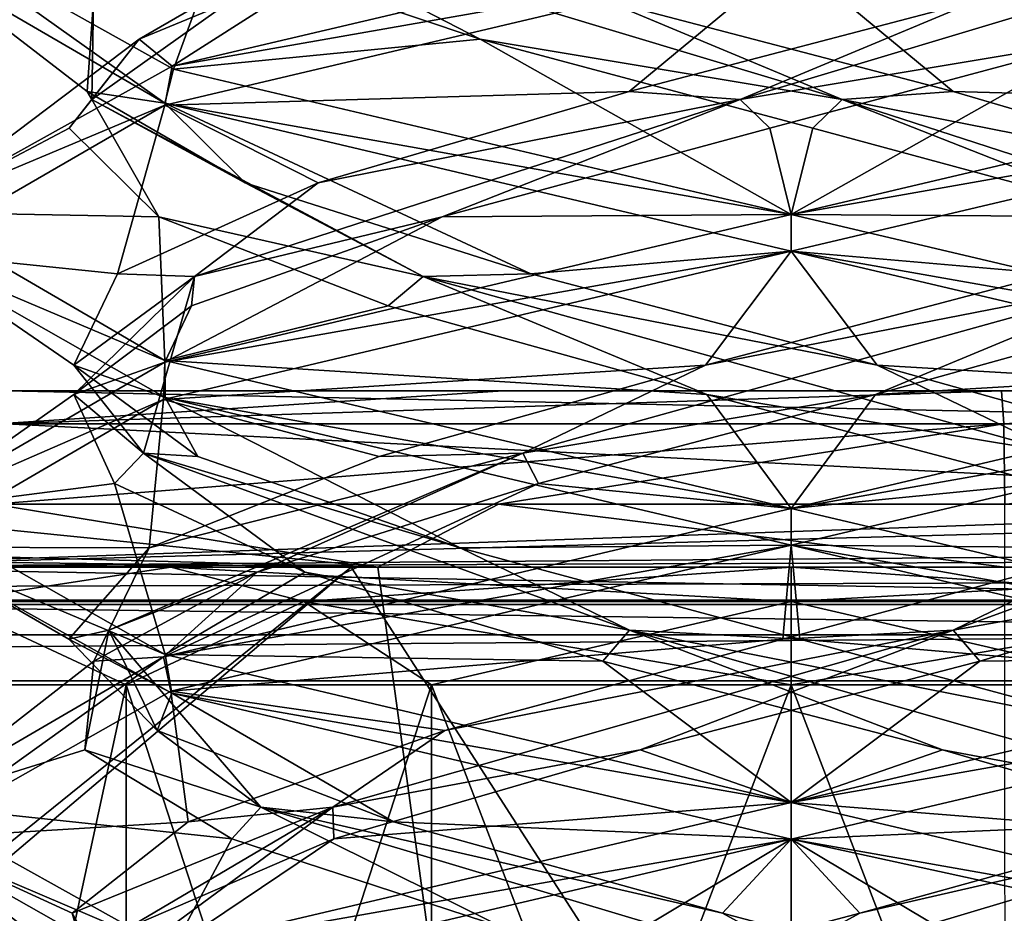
# Model space of a CAD drawing. Header units: millimetres. Extents: x -18.9 to 18.9, y -8.8 to 39.
# Tile 312 of 332: x -1.3 to 0.4, y 33.8 to 35.3. Entities that reach past the tile are written whole.
import ezdxf

# ---------------------------------------------------------------- set-up
doc = ezdxf.new("R2010")
doc.units = ezdxf.units.MM
doc.header["$LTSCALE"] = 41.718519
for name, color, linetype in [('11', 7, 'CONTINUOUS'), ('12', 7, 'CONTINUOUS'), ('15', 7, 'CONTINUOUS'), ('188', 7, 'CONTINUOUS'), ('2014', 7, 'CONTINUOUS'), ('2080', 7, 'CONTINUOUS'), ('2081', 7, 'CONTINUOUS'), ('2082', 7, 'CONTINUOUS'), ('2083', 7, 'CONTINUOUS'), ('2084', 7, 'CONTINUOUS'), ('2085', 7, 'CONTINUOUS'), ('2086', 7, 'CONTINUOUS'), ('2087', 7, 'CONTINUOUS'), ('2088', 7, 'CONTINUOUS'), ('2089', 7, 'CONTINUOUS'), ('2090', 7, 'CONTINUOUS'), ('2091', 7, 'CONTINUOUS'), ('2169', 7, 'CONTINUOUS'), ('305', 7, 'CONTINUOUS'), ('323', 7, 'CONTINUOUS'), ('38', 7, 'CONTINUOUS'), ('39', 7, 'CONTINUOUS'), ('853', 7, 'CONTINUOUS'), ('866', 7, 'CONTINUOUS'), ('868', 7, 'CONTINUOUS'), ('9', 7, 'CONTINUOUS'), ('902', 7, 'CONTINUOUS'), ('903', 7, 'CONTINUOUS'), ('920', 7, 'CONTINUOUS'), ('938', 7, 'CONTINUOUS')]:
    doc.layers.add(name, color=color, linetype=linetype)

msp = doc.modelspace()

# ---------------------------------------------------------------- linework, layer by layer
at = {"layer": '11', "color": 7, "linetype": 'Continuous'}
for points in [[(0, 32.6, -14.9), (0.6122, 32.6, -14.778), (0, 34.2, -14.9), (0, 32.6, -14.9)], [(0, 34.2, -14.9), (0.6122, 32.6, -14.778), (0.6123, 34.2, -14.7782), (0, 34.2, -14.9)], [(0.6122, 32.6, -11.822), (0, 32.6, -11.7), (0.6123, 34.2, -11.8218), (0.6122, 32.6, -11.822)], [(0.6123, 34.2, -11.8218), (0, 32.6, -11.7), (0, 34.2, -11.7), (0.6123, 34.2, -11.8218)]]:
    msp.add_3dface(points, dxfattribs=at)
at = {"layer": '12', "color": 7, "linetype": 'Continuous'}
for points in [[(-1.1314, 34.2, -12.1686), (-1.478, 32.6, -12.6878), (-1.4782, 34.2, -12.6877), (-1.1314, 34.2, -12.1686)], [(-1.478, 32.6, -13.9122), (-1.1314, 32.6, -14.4314), (-1.4782, 34.2, -13.9123), (-1.478, 32.6, -13.9122)], [(-1.4782, 34.2, -13.9123), (-1.1314, 32.6, -14.4314), (-1.1314, 34.2, -14.4314), (-1.4782, 34.2, -13.9123)], [(-1.1314, 32.6, -12.1686), (-1.478, 32.6, -12.6878), (-1.1314, 34.2, -12.1686), (-1.1314, 32.6, -12.1686)], [(-0.6122, 32.6, -11.822), (-1.1314, 32.6, -12.1686), (-0.6123, 34.2, -11.8218), (-0.6122, 32.6, -11.822)], [(-0.6123, 34.2, -11.8218), (-1.1314, 32.6, -12.1686), (-1.1314, 34.2, -12.1686), (-0.6123, 34.2, -11.8218)], [(-1.1314, 32.6, -14.4314), (-0.6122, 32.6, -14.778), (-1.1314, 34.2, -14.4314), (-1.1314, 32.6, -14.4314)], [(-1.1314, 34.2, -14.4314), (-0.6122, 32.6, -14.778), (-0.6123, 34.2, -14.7782), (-1.1314, 34.2, -14.4314)], [(-0.6122, 32.6, -14.778), (0, 32.6, -14.9), (-0.6123, 34.2, -14.7782), (-0.6122, 32.6, -14.778)], [(0, 32.6, -14.9), (0, 34.2, -14.9), (-0.6123, 34.2, -14.7782), (0, 32.6, -14.9)], [(0, 34.2, -11.7), (-0.6122, 32.6, -11.822), (-0.6123, 34.2, -11.8218), (0, 34.2, -11.7)], [(0, 32.6, -11.7), (-0.6122, 32.6, -11.822), (0, 34.2, -11.7), (0, 32.6, -11.7)]]:
    msp.add_3dface(points, dxfattribs=at)
at = {"layer": '15', "color": 7, "linetype": 'Continuous'}
for points in [[(-0.7486, 34.4, -17.3839), (-3.0524, 32.5415, -17.1302), (-5.0766, 34.4, -16.643), (-0.7486, 34.4, -17.3839)], [(-2.8716, 32.6, -17.1614), (-3.0524, 32.5415, -17.1302), (-0.7486, 34.4, -17.3839), (-2.8716, 32.6, -17.1614)], [(0.4113, 32.6, -17.3951), (-2.8716, 32.6, -17.1614), (-0.7486, 34.4, -17.3839), (0.4113, 32.6, -17.3951)], [(3.6275, 34.4, -17.0177), (0.4113, 32.6, -17.3951), (-0.7486, 34.4, -17.3839), (3.6275, 34.4, -17.0177)]]:
    msp.add_3dface(points, dxfattribs=at)
at = {"layer": '188', "color": 7, "linetype": 'Continuous'}
for points in [[(0.3674, 26.5965, 12.831), (-1.7624, 34.4, 12.5771), (-1.8536, 26.5965, 12.7017), (0.3674, 26.5965, 12.831)], [(-1.7624, 34.4, 12.5771), (0.3674, 26.5965, 12.831), (-0.7037, 34.4, 12.6805), (-1.7624, 34.4, 12.5771)], [(0.3674, 26.5965, 12.831), (0.3635, 34.4, 12.6948), (-0.7037, 34.4, 12.6805), (0.3674, 26.5965, 12.831)]]:
    msp.add_3dface(points, dxfattribs=at)
at = {"layer": '2014', "color": 7, "linetype": 'Continuous'}
for points in [[(-1.0657, 35.189, -14.3556), (-1.4999, 35.4414, -13.2814), (-1.5, 35.4977, -13.311), (-1.0657, 35.189, -14.3556)], [(-1.0509, 35.2471, -14.3703), (-1.0657, 35.189, -14.3556), (-1.5, 35.4977, -13.311), (-1.0509, 35.2471, -14.3703)], [(0, 35.4375, -11.8), (0, 35.5, -11.8), (-1.0534, 35.2522, -12.2321), (0, 35.4375, -11.8)], [(-1.0657, 35.186, -12.2444), (0, 35.4375, -11.8), (-1.0534, 35.2522, -12.2321), (-1.0657, 35.186, -12.2444)], [(-1.4999, 35.0039, -13.2814), (-1.0657, 35.186, -12.2444), (-1.0534, 35.2522, -12.2321), (-1.4999, 35.0039, -13.2814)], [(0, 35, -14.8), (-1.0657, 35.189, -14.3556), (-1.0509, 35.2471, -14.3703), (0, 35, -14.8)], [(-1.5, 34.935, -13.3116), (-1.0657, 35.186, -12.2444), (-1.4999, 35.0039, -13.2814), (-1.5, 34.935, -13.3116)], [(0, 34.9375, -14.8), (-1.0657, 35.189, -14.3556), (0, 35, -14.8), (0, 34.9375, -14.8)], [(-1.0657, 34.7515, -14.3556), (-1.5, 34.935, -13.3116), (-1.4999, 35.0039, -13.2814), (-1.0657, 34.7515, -14.3556)], [(0, 34.9375, -11.8), (0, 35, -11.8), (-1.0657, 34.7485, -12.2444), (0, 34.9375, -11.8)], [(-1.0654, 34.6889, -14.3559), (-1.5, 34.935, -13.3116), (-1.0657, 34.7515, -14.3556), (-1.0654, 34.6889, -14.3559)], [(-1.068, 34.6853, -12.2467), (0, 34.9375, -11.8), (-1.0657, 34.7485, -12.2444), (-1.068, 34.6853, -12.2467)], [(-1.5, 34.4975, -13.3116), (-1.068, 34.6853, -12.2467), (-1.0657, 34.7485, -12.2444), (-1.5, 34.4975, -13.3116)], [(0, 34.5, -14.8), (-1.0654, 34.6889, -14.3559), (-1.0657, 34.7515, -14.3556), (0, 34.5, -14.8)], [(-1.4999, 34.4341, -13.3159), (-1.068, 34.6853, -12.2467), (-1.5, 34.4975, -13.3116), (-1.4999, 34.4341, -13.3159)], [(0, 34.4375, -14.8), (-1.0654, 34.6889, -14.3559), (0, 34.5, -14.8), (0, 34.4375, -14.8)], [(-1.0654, 34.2514, -14.3559), (-1.4999, 34.4341, -13.3159), (-1.5, 34.4975, -13.3116), (-1.0654, 34.2514, -14.3559)], [(0, 34.4375, -11.8), (0, 34.5, -11.8), (-1.068, 34.2478, -12.2467), (0, 34.4375, -11.8)], [(-1.054, 34.1855, -14.3672), (-1.4999, 34.4341, -13.3159), (-1.0654, 34.2514, -14.3559), (-1.054, 34.1855, -14.3672)], [(-1.0554, 34.1891, -12.2341), (0, 34.4375, -11.8), (-1.068, 34.2478, -12.2467), (-1.0554, 34.1891, -12.2341)], [(-1.5, 33.9377, -13.2992), (-1.0554, 34.1891, -12.2341), (-1.068, 34.2478, -12.2467), (-1.5, 33.9377, -13.2992)], [(-1.4999, 33.9966, -13.3159), (-1.5, 33.9377, -13.2992), (-1.068, 34.2478, -12.2467), (-1.4999, 33.9966, -13.3159)], [(0, 34, -14.8), (-1.054, 34.1855, -14.3672), (-1.0654, 34.2514, -14.3559), (0, 34, -14.8)], [(0, 33.9375, -14.8), (-1.054, 34.1855, -14.3672), (0, 34, -14.8), (0, 33.9375, -14.8)], [(-1.054, 33.748, -14.3672), (-1.5, 33.9377, -13.2992), (-1.4999, 33.9966, -13.3159), (-1.054, 33.748, -14.3672)], [(0, 33.9375, -11.8), (0, 34, -11.8), (-1.0554, 33.7516, -12.2341), (0, 33.9375, -11.8)], [(-1.0536, 33.6854, -14.3677), (-1.5, 33.9377, -13.2992), (-1.054, 33.748, -14.3672), (-1.0536, 33.6854, -14.3677)], [(-1.0544, 33.6894, -12.2332), (0, 33.9375, -11.8), (-1.0554, 33.7516, -12.2341), (-1.0544, 33.6894, -12.2332)]]:
    msp.add_3dface(points, dxfattribs=at)
at = {"layer": '2080', "color": 7, "linetype": 'Continuous'}
for points in [[(-0.0366, 35.1468, -12.0712), (0, 35, -11.8), (0.5291, 35.2979, -12.1903), (-0.0366, 35.1468, -12.0712)], [(0, 35, -11.8), (1.0548, 35.2482, -12.2335), (0.5291, 35.2979, -12.1903), (0, 35, -11.8)], [(-0.5941, 34.9957, -12.2237), (0, 35, -11.8), (-0.0366, 35.1468, -12.0712), (-0.5941, 34.9957, -12.2237)], [(-1.0657, 34.7485, -12.2444), (0, 35, -11.8), (-0.5941, 34.9957, -12.2237), (-1.0657, 34.7485, -12.2444)], [(-1.0203, 34.8446, -12.6143), (-1.0657, 34.7485, -12.2444), (-0.5941, 34.9957, -12.2237), (-1.0203, 34.8446, -12.6143)], [(-1.2209, 34.6935, -13.1564), (-1.0657, 34.7485, -12.2444), (-1.0203, 34.8446, -12.6143), (-1.2209, 34.6935, -13.1564)], [(-1.5, 34.4975, -13.3116), (-1.0657, 34.7485, -12.2444), (-1.2209, 34.6935, -13.1564), (-1.5, 34.4975, -13.3116)], [(-1.1516, 34.5424, -13.7303), (-1.5, 34.4975, -13.3116), (-1.2209, 34.6935, -13.1564), (-1.1516, 34.5424, -13.7303)], [(-1.0654, 34.2514, -14.3559), (-1.5, 34.4975, -13.3116), (-1.1516, 34.5424, -13.7303), (-1.0654, 34.2514, -14.3559)], [(-0.8277, 34.3914, -14.209), (-1.0654, 34.2514, -14.3559), (-1.1516, 34.5424, -13.7303), (-0.8277, 34.3914, -14.209)], [(-0.3207, 34.2403, -14.4868), (-1.0654, 34.2514, -14.3559), (-0.8277, 34.3914, -14.209), (-0.3207, 34.2403, -14.4868)], [(0, 34, -14.8), (-1.0654, 34.2514, -14.3559), (-0.3207, 34.2403, -14.4868), (0, 34, -14.8)], [(0.2571, 34.0892, -14.5022), (0, 34, -14.8), (-0.3207, 34.2403, -14.4868), (0.2571, 34.0892, -14.5022)], [(0.7781, 33.9381, -14.2518), (0, 34, -14.8), (0.2571, 34.0892, -14.5022), (0.7781, 33.9381, -14.2518)], [(1.0616, 33.7497, -14.3597), (0, 34, -14.8), (0.7781, 33.9381, -14.2518), (1.0616, 33.7497, -14.3597)]]:
    msp.add_3dface(points, dxfattribs=at)
at = {"layer": '2081', "color": 7, "linetype": 'Continuous'}
for points in [[(0.5291, 35.2979, -12.1903), (0.9141, 35.4965, -12.533), (-0.0867, 35.1956, -12.1099), (0.5291, 35.2979, -12.1903)], [(-0.0867, 35.1956, -12.1099), (0.9141, 35.4965, -12.533), (0.3182, 35.3646, -12.1125), (-0.0867, 35.1956, -12.1099)], [(-0.2756, 35.2093, -12.1019), (-0.0867, 35.1956, -12.1099), (0.3182, 35.3646, -12.1125), (-0.2756, 35.2093, -12.1019)], [(-0.0366, 35.1468, -12.0712), (0.5291, 35.2979, -12.1903), (-0.0867, 35.1956, -12.1099), (-0.0366, 35.1468, -12.0712)], [(-0.8051, 35.054, -12.3709), (-0.0867, 35.1956, -12.1099), (-0.2756, 35.2093, -12.1019), (-0.8051, 35.054, -12.3709)], [(-0.5941, 34.9957, -12.2237), (-0.0867, 35.1956, -12.1099), (-1.0156, 34.8947, -12.6736), (-0.5941, 34.9957, -12.2237)], [(-1.0156, 34.8947, -12.6736), (-0.0867, 35.1956, -12.1099), (-0.8051, 35.054, -12.3709), (-1.0156, 34.8947, -12.6736)], [(-0.5941, 34.9957, -12.2237), (-0.0366, 35.1468, -12.0712), (-0.0867, 35.1956, -12.1099), (-0.5941, 34.9957, -12.2237)], [(-1.1467, 34.8987, -12.8567), (-1.0156, 34.8947, -12.6736), (-0.8051, 35.054, -12.3709), (-1.1467, 34.8987, -12.8567)], [(-1.0203, 34.8446, -12.6143), (-0.5941, 34.9957, -12.2237), (-1.0156, 34.8947, -12.6736), (-1.0203, 34.8446, -12.6143)], [(-1.2207, 34.7434, -13.446), (-1.0156, 34.8947, -12.6736), (-1.1467, 34.8987, -12.8567), (-1.2207, 34.7434, -13.446)], [(-1.2209, 34.6935, -13.1564), (-1.0203, 34.8446, -12.6143), (-1.0156, 34.8947, -12.6736), (-1.2209, 34.6935, -13.1564)], [(-1.2209, 34.6935, -13.1564), (-1.0156, 34.8947, -12.6736), (-1.1024, 34.5937, -13.7567), (-1.2209, 34.6935, -13.1564)], [(-1.1024, 34.5937, -13.7567), (-1.0156, 34.8947, -12.6736), (-1.2207, 34.7434, -13.446), (-1.1024, 34.5937, -13.7567)], [(-1.0098, 34.5881, -14.0011), (-1.1024, 34.5937, -13.7567), (-1.2207, 34.7434, -13.446), (-1.0098, 34.5881, -14.0011)], [(-1.1516, 34.5424, -13.7303), (-1.2209, 34.6935, -13.1564), (-1.1024, 34.5937, -13.7567), (-1.1516, 34.5424, -13.7303)], [(-0.8277, 34.3914, -14.209), (-1.1516, 34.5424, -13.7303), (-1.1024, 34.5937, -13.7567), (-0.8277, 34.3914, -14.209)], [(-0.8277, 34.3914, -14.209), (-1.1024, 34.5937, -13.7567), (-0.2752, 34.2928, -14.4611), (-0.8277, 34.3914, -14.209)], [(-0.2752, 34.2928, -14.4611), (-1.1024, 34.5937, -13.7567), (-0.5633, 34.4328, -14.3927), (-0.2752, 34.2928, -14.4611)], [(-0.5633, 34.4328, -14.3927), (-1.1024, 34.5937, -13.7567), (-1.0098, 34.5881, -14.0011), (-0.5633, 34.4328, -14.3927)], [(0.0146, 34.2775, -14.5293), (-0.2752, 34.2928, -14.4611), (-0.5633, 34.4328, -14.3927), (0.0146, 34.2775, -14.5293)], [(-0.3207, 34.2403, -14.4868), (-0.8277, 34.3914, -14.209), (-0.2752, 34.2928, -14.4611), (-0.3207, 34.2403, -14.4868)], [(0.2571, 34.0892, -14.5022), (-0.3207, 34.2403, -14.4868), (-0.2752, 34.2928, -14.4611), (0.2571, 34.0892, -14.5022)], [(0.2571, 34.0892, -14.5022), (-0.2752, 34.2928, -14.4611), (0.7802, 33.9919, -14.2028), (0.2571, 34.0892, -14.5022)], [(0.7802, 33.9919, -14.2028), (-0.2752, 34.2928, -14.4611), (0.5892, 34.1222, -14.379), (0.7802, 33.9919, -14.2028)], [(0.5892, 34.1222, -14.379), (-0.2752, 34.2928, -14.4611), (0.0146, 34.2775, -14.5293), (0.5892, 34.1222, -14.379)], [(0.7781, 33.9381, -14.2518), (0.2571, 34.0892, -14.5022), (0.7802, 33.9919, -14.2028), (0.7781, 33.9381, -14.2518)]]:
    msp.add_3dface(points, dxfattribs=at)
at = {"layer": '2082', "color": 7, "linetype": 'Continuous'}
for points in [[(0, 35.4375, -11.8), (-1.0657, 35.186, -12.2444), (-0.2756, 35.2093, -12.1019), (0, 35.4375, -11.8)], [(0, 35.4375, -11.8), (-0.2756, 35.2093, -12.1019), (0.3182, 35.3646, -12.1125), (0, 35.4375, -11.8)], [(-1.0657, 35.186, -12.2444), (-0.8051, 35.054, -12.3709), (-0.2756, 35.2093, -12.1019), (-1.0657, 35.186, -12.2444)], [(-1.0657, 35.186, -12.2444), (-1.5, 34.935, -13.3116), (-1.1467, 34.8987, -12.8567), (-1.0657, 35.186, -12.2444)], [(-1.0657, 35.186, -12.2444), (-1.1467, 34.8987, -12.8567), (-0.8051, 35.054, -12.3709), (-1.0657, 35.186, -12.2444)], [(-1.5, 34.935, -13.3116), (-1.0654, 34.6889, -14.3559), (-1.2207, 34.7434, -13.446), (-1.5, 34.935, -13.3116)], [(-1.5, 34.935, -13.3116), (-1.2207, 34.7434, -13.446), (-1.1467, 34.8987, -12.8567), (-1.5, 34.935, -13.3116)], [(-1.0654, 34.6889, -14.3559), (-1.0098, 34.5881, -14.0011), (-1.2207, 34.7434, -13.446), (-1.0654, 34.6889, -14.3559)], [(-1.0654, 34.6889, -14.3559), (0, 34.4375, -14.8), (-0.5633, 34.4328, -14.3927), (-1.0654, 34.6889, -14.3559)], [(-1.0654, 34.6889, -14.3559), (-0.5633, 34.4328, -14.3927), (-1.0098, 34.5881, -14.0011), (-1.0654, 34.6889, -14.3559)], [(0, 34.4375, -14.8), (0.0146, 34.2775, -14.5293), (-0.5633, 34.4328, -14.3927), (0, 34.4375, -14.8)], [(0.0146, 34.2775, -14.5293), (0, 34.4375, -14.8), (1.0616, 34.1872, -14.3597), (0.0146, 34.2775, -14.5293)], [(0.5892, 34.1222, -14.379), (0.0146, 34.2775, -14.5293), (1.0616, 34.1872, -14.3597), (0.5892, 34.1222, -14.379)]]:
    msp.add_3dface(points, dxfattribs=at)
at = {"layer": '2083', "color": 7, "linetype": 'Continuous'}
for points in [[(-1.0534, 35.2522, -12.2321), (0, 35.5, -11.8), (-0.7452, 35.4489, -12.3223), (-1.0534, 35.2522, -12.2321)], [(-1.1097, 35.2979, -12.7709), (-1.0534, 35.2522, -12.2321), (-0.7452, 35.4489, -12.3223), (-1.1097, 35.2979, -12.7709)], [(-1.4999, 35.0039, -13.2814), (-1.0534, 35.2522, -12.2321), (-1.1097, 35.2979, -12.7709), (-1.4999, 35.0039, -13.2814)], [(-1.2288, 35.1468, -13.3366), (-1.4999, 35.0039, -13.2814), (-1.1097, 35.2979, -12.7709), (-1.2288, 35.1468, -13.3366)], [(-1.0763, 34.9957, -13.8941), (-1.4999, 35.0039, -13.2814), (-1.2288, 35.1468, -13.3366), (-1.0763, 34.9957, -13.8941)], [(-1.0657, 34.7515, -14.3556), (-1.4999, 35.0039, -13.2814), (-1.0763, 34.9957, -13.8941), (-1.0657, 34.7515, -14.3556)], [(-0.6857, 34.8446, -14.3203), (-1.0657, 34.7515, -14.3556), (-1.0763, 34.9957, -13.8941), (-0.6857, 34.8446, -14.3203)], [(-0.1436, 34.6935, -14.5209), (-1.0657, 34.7515, -14.3556), (-0.6857, 34.8446, -14.3203), (-0.1436, 34.6935, -14.5209)], [(0, 34.5, -14.8), (-1.0657, 34.7515, -14.3556), (-0.1436, 34.6935, -14.5209), (0, 34.5, -14.8)], [(0.4303, 34.5424, -14.4516), (0, 34.5, -14.8), (-0.1436, 34.6935, -14.5209), (0.4303, 34.5424, -14.4516)], [(0, 34.5, -14.8), (0.4303, 34.5424, -14.4516), (1.054, 34.252, -14.3673), (0, 34.5, -14.8)]]:
    msp.add_3dface(points, dxfattribs=at)
at = {"layer": '2084', "color": 7, "linetype": 'Continuous'}
for points in [[(-1.1097, 35.2979, -12.7709), (-0.7672, 35.4965, -12.386), (-1.1901, 35.1956, -13.3869), (-1.1097, 35.2979, -12.7709)], [(-1.1901, 35.1956, -13.3869), (-0.7672, 35.4965, -12.386), (-1.1875, 35.3646, -12.9818), (-1.1901, 35.1956, -13.3869)], [(-1.1097, 35.2979, -12.7709), (-0.7452, 35.4489, -12.3223), (-0.7672, 35.4965, -12.386), (-1.1097, 35.2979, -12.7709)], [(-1.1981, 35.2093, -13.5756), (-1.1901, 35.1956, -13.3869), (-1.1875, 35.3646, -12.9818), (-1.1981, 35.2093, -13.5756)], [(-1.2288, 35.1468, -13.3366), (-1.1097, 35.2979, -12.7709), (-1.1901, 35.1956, -13.3869), (-1.2288, 35.1468, -13.3366)], [(-0.9291, 35.054, -14.1051), (-1.1901, 35.1956, -13.3869), (-1.1981, 35.2093, -13.5756), (-0.9291, 35.054, -14.1051)], [(-1.0763, 34.9957, -13.8941), (-1.2288, 35.1468, -13.3366), (-1.1901, 35.1956, -13.3869), (-1.0763, 34.9957, -13.8941)], [(-1.0763, 34.9957, -13.8941), (-1.1901, 35.1956, -13.3869), (-0.6263, 34.8946, -14.3157), (-1.0763, 34.9957, -13.8941)], [(-0.6263, 34.8946, -14.3157), (-1.1901, 35.1956, -13.3869), (-0.9291, 35.054, -14.1051), (-0.6263, 34.8946, -14.3157)], [(-0.4433, 34.8987, -14.4467), (-0.6263, 34.8946, -14.3157), (-0.9291, 35.054, -14.1051), (-0.4433, 34.8987, -14.4467)], [(-0.6857, 34.8446, -14.3203), (-1.0763, 34.9957, -13.8941), (-0.6263, 34.8946, -14.3157), (-0.6857, 34.8446, -14.3203)], [(0.146, 34.7434, -14.5207), (-0.6263, 34.8946, -14.3157), (-0.4433, 34.8987, -14.4467), (0.146, 34.7434, -14.5207)], [(-0.1436, 34.6935, -14.5209), (-0.6857, 34.8446, -14.3203), (-0.6263, 34.8946, -14.3157), (-0.1436, 34.6935, -14.5209)], [(-0.1436, 34.6935, -14.5209), (-0.6263, 34.8946, -14.3157), (0.4568, 34.5937, -14.4024), (-0.1436, 34.6935, -14.5209)], [(0.4568, 34.5937, -14.4024), (-0.6263, 34.8946, -14.3157), (0.146, 34.7434, -14.5207), (0.4568, 34.5937, -14.4024)], [(0.7011, 34.5881, -14.3098), (0.4568, 34.5937, -14.4024), (0.146, 34.7434, -14.5207), (0.7011, 34.5881, -14.3098)], [(0.4303, 34.5424, -14.4516), (-0.1436, 34.6935, -14.5209), (0.4568, 34.5937, -14.4024), (0.4303, 34.5424, -14.4516)], [(0.4909, 33.787, -12.1729), (0.9028, 33.9919, -12.5197), (-0.1041, 33.6909, -12.1113), (0.4909, 33.787, -12.1729)], [(-0.1041, 33.6909, -12.1113), (0.9028, 33.9919, -12.5197), (0.1168, 33.8115, -12.0762), (-0.1041, 33.6909, -12.1113)], [(0.1168, 33.8115, -12.0762), (0.9028, 33.9919, -12.5197), (0.6769, 33.9669, -12.2738), (0.1168, 33.8115, -12.0762)], [(-0.4705, 33.6562, -12.1642), (-0.1041, 33.6909, -12.1113), (0.1168, 33.8115, -12.0762), (-0.4705, 33.6562, -12.1642)]]:
    msp.add_3dface(points, dxfattribs=at)
at = {"layer": '2085', "color": 7, "linetype": 'Continuous'}
for points in [[(-1.4999, 35.4414, -13.2814), (-1.0657, 35.189, -14.3556), (-1.1981, 35.2093, -13.5756), (-1.4999, 35.4414, -13.2814)], [(-1.4999, 35.4414, -13.2814), (-1.1981, 35.2093, -13.5756), (-1.1875, 35.3646, -12.9818), (-1.4999, 35.4414, -13.2814)], [(-1.0657, 35.189, -14.3556), (-0.9291, 35.054, -14.1051), (-1.1981, 35.2093, -13.5756), (-1.0657, 35.189, -14.3556)], [(-1.0657, 35.189, -14.3556), (0, 34.9375, -14.8), (-0.4433, 34.8987, -14.4467), (-1.0657, 35.189, -14.3556)], [(-1.0657, 35.189, -14.3556), (-0.4433, 34.8987, -14.4467), (-0.9291, 35.054, -14.1051), (-1.0657, 35.189, -14.3556)], [(0, 34.9375, -14.8), (0.146, 34.7434, -14.5207), (-0.4433, 34.8987, -14.4467), (0, 34.9375, -14.8)], [(0.146, 34.7434, -14.5207), (0, 34.9375, -14.8), (1.054, 34.6895, -14.3673), (0.146, 34.7434, -14.5207)], [(0.7011, 34.5881, -14.3098), (0.146, 34.7434, -14.5207), (1.054, 34.6895, -14.3673), (0.7011, 34.5881, -14.3098)], [(0, 33.9375, -11.8), (0.6769, 33.9669, -12.2738), (1.0544, 34.1856, -12.2331), (0, 33.9375, -11.8)], [(0, 33.9375, -11.8), (0.1168, 33.8115, -12.0762), (0.6769, 33.9669, -12.2738), (0, 33.9375, -11.8)], [(0, 33.9375, -11.8), (-1.0544, 33.6894, -12.2332), (-0.4705, 33.6562, -12.1642), (0, 33.9375, -11.8)], [(0, 33.9375, -11.8), (-0.4705, 33.6562, -12.1642), (0.1168, 33.8115, -12.0762), (0, 33.9375, -11.8)]]:
    msp.add_3dface(points, dxfattribs=at)
at = {"layer": '2086', "color": 7, "linetype": 'Continuous'}
for points in [[(-1.0509, 35.2471, -14.3703), (-1.5, 35.4977, -13.311), (-0.9777, 35.4489, -14.0452), (-1.0509, 35.2471, -14.3703)], [(-0.5291, 35.2979, -14.4097), (-1.0509, 35.2471, -14.3703), (-0.9777, 35.4489, -14.0452), (-0.5291, 35.2979, -14.4097)], [(0, 35, -14.8), (-1.0509, 35.2471, -14.3703), (-0.5291, 35.2979, -14.4097), (0, 35, -14.8)], [(0.0366, 35.1468, -14.5288), (0, 35, -14.8), (-0.5291, 35.2979, -14.4097), (0.0366, 35.1468, -14.5288)], [(0.5941, 34.9957, -14.3763), (0, 35, -14.8), (0.0366, 35.1468, -14.5288), (0.5941, 34.9957, -14.3763)], [(1.0613, 34.7498, -14.36), (0, 35, -14.8), (0.5941, 34.9957, -14.3763), (1.0613, 34.7498, -14.36)], [(0.3207, 34.2403, -12.1132), (1.0552, 34.2484, -12.2339), (0.8277, 34.3914, -12.391), (0.3207, 34.2403, -12.1132)], [(0, 34, -11.8), (1.0552, 34.2484, -12.2339), (0.3207, 34.2403, -12.1132), (0, 34, -11.8)], [(-0.2571, 34.0892, -12.0978), (0, 34, -11.8), (0.3207, 34.2403, -12.1132), (-0.2571, 34.0892, -12.0978)], [(-0.7781, 33.9381, -12.3482), (0, 34, -11.8), (-0.2571, 34.0892, -12.0978), (-0.7781, 33.9381, -12.3482)], [(-1.0554, 33.7516, -12.2341), (0, 34, -11.8), (-0.7781, 33.9381, -12.3482), (-1.0554, 33.7516, -12.2341)], [(-1.1271, 33.787, -12.8091), (-1.0554, 33.7516, -12.2341), (-0.7781, 33.9381, -12.3482), (-1.1271, 33.787, -12.8091)]]:
    msp.add_3dface(points, dxfattribs=at)
at = {"layer": '2087', "color": 7, "linetype": 'Continuous'}
for points in [[(-0.5291, 35.2979, -14.4097), (-0.9777, 35.4489, -14.0452), (-0.9141, 35.4965, -14.067), (-0.5291, 35.2979, -14.4097)], [(-0.5291, 35.2979, -14.4097), (-0.9141, 35.4965, -14.067), (0.0867, 35.1956, -14.4901), (-0.5291, 35.2979, -14.4097)], [(0.0867, 35.1956, -14.4901), (-0.9141, 35.4965, -14.067), (-0.3182, 35.3646, -14.4875), (0.0867, 35.1956, -14.4901)], [(0.2756, 35.2093, -14.4981), (0.0867, 35.1956, -14.4901), (-0.3182, 35.3646, -14.4875), (0.2756, 35.2093, -14.4981)], [(0.0366, 35.1468, -14.5288), (-0.5291, 35.2979, -14.4097), (0.0867, 35.1956, -14.4901), (0.0366, 35.1468, -14.5288)], [(0.8051, 35.054, -14.2291), (0.0867, 35.1956, -14.4901), (0.2756, 35.2093, -14.4981), (0.8051, 35.054, -14.2291)], [(0.5941, 34.9957, -14.3763), (0.0366, 35.1468, -14.5288), (0.0867, 35.1956, -14.4901), (0.5941, 34.9957, -14.3763)], [(0.5941, 34.9957, -14.3763), (0.0867, 35.1956, -14.4901), (1.0156, 34.8947, -13.9264), (0.5941, 34.9957, -14.3763)], [(1.0156, 34.8947, -13.9264), (0.0867, 35.1956, -14.4901), (0.8051, 35.054, -14.2291), (1.0156, 34.8947, -13.9264)], [(0.8277, 34.3914, -12.391), (1.1024, 34.5937, -12.8433), (0.2752, 34.2928, -12.1389), (0.8277, 34.3914, -12.391)], [(0.2752, 34.2928, -12.1389), (1.1024, 34.5937, -12.8433), (0.5633, 34.4328, -12.2073), (0.2752, 34.2928, -12.1389)], [(-0.0146, 34.2775, -12.0707), (0.2752, 34.2928, -12.1389), (0.5633, 34.4328, -12.2073), (-0.0146, 34.2775, -12.0707)], [(0.3207, 34.2403, -12.1132), (0.8277, 34.3914, -12.391), (0.2752, 34.2928, -12.1389), (0.3207, 34.2403, -12.1132)], [(-0.2571, 34.0892, -12.0978), (0.2752, 34.2928, -12.1389), (-0.7802, 33.9919, -12.3972), (-0.2571, 34.0892, -12.0978)], [(-0.7802, 33.9919, -12.3972), (0.2752, 34.2928, -12.1389), (-0.5892, 34.1222, -12.221), (-0.7802, 33.9919, -12.3972)], [(-0.5892, 34.1222, -12.221), (0.2752, 34.2928, -12.1389), (-0.0146, 34.2775, -12.0707), (-0.5892, 34.1222, -12.221)], [(-0.2571, 34.0892, -12.0978), (0.3207, 34.2403, -12.1132), (0.2752, 34.2928, -12.1389), (-0.2571, 34.0892, -12.0978)], [(-1.0262, 33.9669, -12.6231), (-0.7802, 33.9919, -12.3972), (-0.5892, 34.1222, -12.221), (-1.0262, 33.9669, -12.6231)], [(-0.7781, 33.9381, -12.3482), (-0.2571, 34.0892, -12.0978), (-0.7802, 33.9919, -12.3972), (-0.7781, 33.9381, -12.3482)], [(-1.1887, 33.691, -13.404), (-0.7802, 33.9919, -12.3972), (-1.2238, 33.8115, -13.1832), (-1.1887, 33.691, -13.404)], [(-1.2238, 33.8115, -13.1832), (-0.7802, 33.9919, -12.3972), (-1.0262, 33.9669, -12.6231), (-1.2238, 33.8115, -13.1832)], [(-1.1271, 33.787, -12.8091), (-0.7802, 33.9919, -12.3972), (-1.1887, 33.691, -13.404), (-1.1271, 33.787, -12.8091)], [(-1.1271, 33.787, -12.8091), (-0.7781, 33.9381, -12.3482), (-0.7802, 33.9919, -12.3972), (-1.1271, 33.787, -12.8091)], [(-1.1358, 33.6562, -13.7705), (-1.1887, 33.691, -13.404), (-1.2238, 33.8115, -13.1832), (-1.1358, 33.6562, -13.7705)]]:
    msp.add_3dface(points, dxfattribs=at)
at = {"layer": '2088', "color": 7, "linetype": 'Continuous'}
for points in [[(0, 35.4375, -14.8), (0.2756, 35.2093, -14.4981), (-0.3182, 35.3646, -14.4875), (0, 35.4375, -14.8)], [(0.2756, 35.2093, -14.4981), (0, 35.4375, -14.8), (1.0613, 35.1873, -14.36), (0.2756, 35.2093, -14.4981)], [(0.8051, 35.054, -14.2291), (0.2756, 35.2093, -14.4981), (1.0613, 35.1873, -14.36), (0.8051, 35.054, -14.2291)], [(0, 34.4375, -11.8), (0.5633, 34.4328, -12.2073), (1.0552, 34.6859, -12.2339), (0, 34.4375, -11.8)], [(0, 34.4375, -11.8), (-1.0554, 34.1891, -12.2341), (-0.0146, 34.2775, -12.0707), (0, 34.4375, -11.8)], [(0, 34.4375, -11.8), (-0.0146, 34.2775, -12.0707), (0.5633, 34.4328, -12.2073), (0, 34.4375, -11.8)], [(-1.0554, 34.1891, -12.2341), (-0.5892, 34.1222, -12.221), (-0.0146, 34.2775, -12.0707), (-1.0554, 34.1891, -12.2341)], [(-1.0554, 34.1891, -12.2341), (-1.5, 33.9377, -13.2992), (-1.0262, 33.9669, -12.6231), (-1.0554, 34.1891, -12.2341)], [(-1.0554, 34.1891, -12.2341), (-1.0262, 33.9669, -12.6231), (-0.5892, 34.1222, -12.221), (-1.0554, 34.1891, -12.2341)], [(-1.5, 33.9377, -13.2992), (-1.2238, 33.8115, -13.1832), (-1.0262, 33.9669, -12.6231), (-1.5, 33.9377, -13.2992)], [(-1.5, 33.9377, -13.2992), (-1.0536, 33.6854, -14.3677), (-1.1358, 33.6562, -13.7705), (-1.5, 33.9377, -13.2992)], [(-1.5, 33.9377, -13.2992), (-1.1358, 33.6562, -13.7705), (-1.2238, 33.8115, -13.1832), (-1.5, 33.9377, -13.2992)]]:
    msp.add_3dface(points, dxfattribs=at)
at = {"layer": '2089', "color": 7, "linetype": 'Continuous'}
for points in [[(0.1436, 34.6935, -12.0791), (1.0544, 34.7481, -12.2331), (0.6857, 34.8446, -12.2797), (0.1436, 34.6935, -12.0791)], [(0, 34.5, -11.8), (1.0544, 34.7481, -12.2331), (0.1436, 34.6935, -12.0791), (0, 34.5, -11.8)], [(-0.4303, 34.5424, -12.1484), (0, 34.5, -11.8), (0.1436, 34.6935, -12.0791), (-0.4303, 34.5424, -12.1484)], [(-1.068, 34.2478, -12.2467), (0, 34.5, -11.8), (-0.4303, 34.5424, -12.1484), (-1.068, 34.2478, -12.2467)], [(-0.909, 34.3914, -12.4723), (-1.068, 34.2478, -12.2467), (-0.4303, 34.5424, -12.1484), (-0.909, 34.3914, -12.4723)], [(-1.1868, 34.2403, -12.9793), (-1.068, 34.2478, -12.2467), (-0.909, 34.3914, -12.4723), (-1.1868, 34.2403, -12.9793)], [(-1.4999, 33.9966, -13.3159), (-1.068, 34.2478, -12.2467), (-1.1868, 34.2403, -12.9793), (-1.4999, 33.9966, -13.3159)], [(-1.2022, 34.0892, -13.5571), (-1.4999, 33.9966, -13.3159), (-1.1868, 34.2403, -12.9793), (-1.2022, 34.0892, -13.5571)], [(-0.9518, 33.9381, -14.0781), (-1.4999, 33.9966, -13.3159), (-1.2022, 34.0892, -13.5571), (-0.9518, 33.9381, -14.0781)], [(-1.054, 33.748, -14.3672), (-1.4999, 33.9966, -13.3159), (-0.9518, 33.9381, -14.0781), (-1.054, 33.748, -14.3672)], [(-0.4909, 33.787, -14.4271), (-1.054, 33.748, -14.3672), (-0.9518, 33.9381, -14.0781), (-0.4909, 33.787, -14.4271)]]:
    msp.add_3dface(points, dxfattribs=at)
at = {"layer": '2090', "color": 7, "linetype": 'Continuous'}
for points in [[(-0.146, 34.7434, -12.0793), (0.6263, 34.8946, -12.2843), (0.4433, 34.8987, -12.1533), (-0.146, 34.7434, -12.0793)], [(0.1436, 34.6935, -12.0791), (0.6263, 34.8946, -12.2843), (-0.4568, 34.5937, -12.1976), (0.1436, 34.6935, -12.0791)], [(-0.4568, 34.5937, -12.1976), (0.6263, 34.8946, -12.2843), (-0.146, 34.7434, -12.0793), (-0.4568, 34.5937, -12.1976)], [(0.1436, 34.6935, -12.0791), (0.6857, 34.8446, -12.2797), (0.6263, 34.8946, -12.2843), (0.1436, 34.6935, -12.0791)], [(-0.7011, 34.5881, -12.2902), (-0.4568, 34.5937, -12.1976), (-0.146, 34.7434, -12.0793), (-0.7011, 34.5881, -12.2902)], [(-0.4303, 34.5424, -12.1484), (0.1436, 34.6935, -12.0791), (-0.4568, 34.5937, -12.1976), (-0.4303, 34.5424, -12.1484)], [(-0.909, 34.3914, -12.4723), (-0.4568, 34.5937, -12.1976), (-1.1611, 34.2928, -13.0249), (-0.909, 34.3914, -12.4723)], [(-1.1611, 34.2928, -13.0249), (-0.4568, 34.5937, -12.1976), (-1.0927, 34.4328, -12.7367), (-1.1611, 34.2928, -13.0249)], [(-1.0927, 34.4328, -12.7367), (-0.4568, 34.5937, -12.1976), (-0.7011, 34.5881, -12.2902), (-1.0927, 34.4328, -12.7367)], [(-0.909, 34.3914, -12.4723), (-0.4303, 34.5424, -12.1484), (-0.4568, 34.5937, -12.1976), (-0.909, 34.3914, -12.4723)], [(-1.2293, 34.2775, -13.3146), (-1.1611, 34.2928, -13.0249), (-1.0927, 34.4328, -12.7367), (-1.2293, 34.2775, -13.3146)], [(-1.1868, 34.2403, -12.9793), (-0.909, 34.3914, -12.4723), (-1.1611, 34.2928, -13.0249), (-1.1868, 34.2403, -12.9793)], [(-1.079, 34.1222, -13.8892), (-1.1611, 34.2928, -13.0249), (-1.2293, 34.2775, -13.3146), (-1.079, 34.1222, -13.8892)], [(-1.2022, 34.0892, -13.5571), (-1.1868, 34.2403, -12.9793), (-1.1611, 34.2928, -13.0249), (-1.2022, 34.0892, -13.5571)], [(-1.2022, 34.0892, -13.5571), (-1.1611, 34.2928, -13.0249), (-0.9028, 33.9919, -14.0803), (-1.2022, 34.0892, -13.5571)], [(-0.9028, 33.9919, -14.0803), (-1.1611, 34.2928, -13.0249), (-1.079, 34.1222, -13.8892), (-0.9028, 33.9919, -14.0803)], [(-0.6769, 33.9669, -14.3262), (-0.9028, 33.9919, -14.0803), (-1.079, 34.1222, -13.8892), (-0.6769, 33.9669, -14.3262)], [(-0.9518, 33.9381, -14.0781), (-1.2022, 34.0892, -13.5571), (-0.9028, 33.9919, -14.0803), (-0.9518, 33.9381, -14.0781)], [(-0.4909, 33.787, -14.4271), (-0.9518, 33.9381, -14.0781), (-0.9028, 33.9919, -14.0803), (-0.4909, 33.787, -14.4271)], [(-0.4909, 33.787, -14.4271), (-0.9028, 33.9919, -14.0803), (0.1041, 33.6909, -14.4887), (-0.4909, 33.787, -14.4271)], [(0.1041, 33.6909, -14.4887), (-0.9028, 33.9919, -14.0803), (-0.1168, 33.8115, -14.5238), (0.1041, 33.6909, -14.4887)], [(-0.1168, 33.8115, -14.5238), (-0.9028, 33.9919, -14.0803), (-0.6769, 33.9669, -14.3262), (-0.1168, 33.8115, -14.5238)], [(0.4705, 33.6562, -14.4358), (0.1041, 33.6909, -14.4887), (-0.1168, 33.8115, -14.5238), (0.4705, 33.6562, -14.4358)]]:
    msp.add_3dface(points, dxfattribs=at)
at = {"layer": '2091', "color": 7, "linetype": 'Continuous'}
for points in [[(0, 34.9375, -11.8), (0.4433, 34.8987, -12.1533), (1.0544, 35.1856, -12.2331), (0, 34.9375, -11.8)], [(0, 34.9375, -11.8), (-1.068, 34.6853, -12.2467), (-0.146, 34.7434, -12.0793), (0, 34.9375, -11.8)], [(0, 34.9375, -11.8), (-0.146, 34.7434, -12.0793), (0.4433, 34.8987, -12.1533), (0, 34.9375, -11.8)], [(-1.068, 34.6853, -12.2467), (-0.7011, 34.5881, -12.2902), (-0.146, 34.7434, -12.0793), (-1.068, 34.6853, -12.2467)], [(-1.068, 34.6853, -12.2467), (-1.4999, 34.4341, -13.3159), (-1.0927, 34.4328, -12.7367), (-1.068, 34.6853, -12.2467)], [(-1.068, 34.6853, -12.2467), (-1.0927, 34.4328, -12.7367), (-0.7011, 34.5881, -12.2902), (-1.068, 34.6853, -12.2467)], [(-1.4999, 34.4341, -13.3159), (-1.054, 34.1855, -14.3672), (-1.2293, 34.2775, -13.3146), (-1.4999, 34.4341, -13.3159)], [(-1.4999, 34.4341, -13.3159), (-1.2293, 34.2775, -13.3146), (-1.0927, 34.4328, -12.7367), (-1.4999, 34.4341, -13.3159)], [(-1.054, 34.1855, -14.3672), (-1.079, 34.1222, -13.8892), (-1.2293, 34.2775, -13.3146), (-1.054, 34.1855, -14.3672)], [(-1.054, 34.1855, -14.3672), (-0.6769, 33.9669, -14.3262), (-1.079, 34.1222, -13.8892), (-1.054, 34.1855, -14.3672)], [(-1.054, 34.1855, -14.3672), (0, 33.9375, -14.8), (-0.6769, 33.9669, -14.3262), (-1.054, 34.1855, -14.3672)], [(0, 33.9375, -14.8), (-0.1168, 33.8115, -14.5238), (-0.6769, 33.9669, -14.3262), (0, 33.9375, -14.8)], [(0, 33.9375, -14.8), (0.4705, 33.6562, -14.4358), (-0.1168, 33.8115, -14.5238), (0, 33.9375, -14.8)], [(0.4705, 33.6562, -14.4358), (0, 33.9375, -14.8), (0.5801, 33.8111, -14.6833), (0.4705, 33.6562, -14.4358)]]:
    msp.add_3dface(points, dxfattribs=at)
at = {"layer": '2169', "color": 7, "linetype": 'Continuous'}
for points in [[(1.0613, 35.1873, -14.36), (0, 35.4375, -14.8), (0.5834, 35.3728, -14.6819), (1.0613, 35.1873, -14.36)], [(1.0548, 35.2482, -12.2335), (0, 35, -11.8), (1.0544, 35.1856, -12.2331), (1.0548, 35.2482, -12.2335)], [(0, 35, -11.8), (0, 34.9375, -11.8), (1.0544, 35.1856, -12.2331), (0, 35, -11.8)], [(0, 34.9375, -14.8), (0, 35, -14.8), (1.0613, 34.7498, -14.36), (0, 34.9375, -14.8)], [(1.054, 34.6895, -14.3673), (0, 34.9375, -14.8), (1.0613, 34.7498, -14.36), (1.054, 34.6895, -14.3673)], [(0, 34.5, -11.8), (1.0552, 34.6859, -12.2339), (1.0544, 34.7481, -12.2331), (0, 34.5, -11.8)], [(0, 34.5, -11.8), (0, 34.4375, -11.8), (1.0552, 34.6859, -12.2339), (0, 34.5, -11.8)], [(0, 34.4375, -14.8), (0, 34.5, -14.8), (1.054, 34.252, -14.3673), (0, 34.4375, -14.8)], [(1.0616, 34.1872, -14.3597), (0, 34.4375, -14.8), (1.054, 34.252, -14.3673), (1.0616, 34.1872, -14.3597)], [(0, 34, -11.8), (1.0544, 34.1856, -12.2331), (1.0552, 34.2484, -12.2339), (0, 34, -11.8)], [(0, 34, -11.8), (0, 33.9375, -11.8), (1.0544, 34.1856, -12.2331), (0, 34, -11.8)], [(0, 33.9375, -14.8), (0, 34, -14.8), (1.0616, 33.7497, -14.3597), (0, 33.9375, -14.8)], [(0, 33.9375, -14.8), (1.0616, 33.7497, -14.3597), (0.5801, 33.8111, -14.6833), (0, 33.9375, -14.8)]]:
    msp.add_3dface(points, dxfattribs=at)
at = {"layer": '305', "color": 7, "linetype": 'Continuous'}
for points in [[(-1.7347, 34.4, 11.6896), (1.8901, 34.3365, 11.6885), (-1.8901, 34.3365, 11.6885), (-1.7347, 34.4, 11.6896)], [(1.7347, 34.4, 11.6896), (1.8901, 34.3365, 11.6885), (-1.7347, 34.4, 11.6896), (1.7347, 34.4, 11.6896)], [(2.05, 34.2851, 11.6876), (-2.05, 34.2851, 11.6876), (-1.8901, 34.3365, 11.6885), (2.05, 34.2851, 11.6876)], [(1.8901, 34.3365, 11.6885), (2.05, 34.2851, 11.6876), (-1.8901, 34.3365, 11.6885), (1.8901, 34.3365, 11.6885)], [(2.05, 34.2851, 11.6876), (2.05, 24.4, 11.5151), (-2.05, 34.2851, 11.6876), (2.05, 34.2851, 11.6876)], [(2.05, 24.4, 11.5151), (-2.05, 24.4, 11.5151), (-2.05, 34.2851, 11.6876), (2.05, 24.4, 11.5151)]]:
    msp.add_3dface(points, dxfattribs=at)
at = {"layer": '323', "color": 7, "linetype": 'Continuous'}
for points in [[(8.7, 26.207, -7.5683), (8.7, 34.207, -7.8476), (-8.7, 34.207, -7.8476), (8.7, 26.207, -7.5683)], [(8.7, 26.207, -7.5683), (-8.7, 34.207, -7.8476), (8.3357, 26.3664, -7.5738), (8.7, 26.207, -7.5683)], [(-8.7, 34.207, -7.8476), (-7.4112, 26.593, -7.5817), (7.4112, 26.593, -7.5817), (-8.7, 34.207, -7.8476)], [(8.3357, 26.3664, -7.5738), (-8.7, 34.207, -7.8476), (8.071, 26.4665, -7.5773), (8.3357, 26.3664, -7.5738)], [(8.071, 26.4665, -7.5773), (-8.7, 34.207, -7.8476), (8.007, 26.4875, -7.5781), (8.071, 26.4665, -7.5773)], [(8.007, 26.4875, -7.5781), (-8.7, 34.207, -7.8476), (7.4112, 26.593, -7.5817), (8.007, 26.4875, -7.5781)]]:
    msp.add_3dface(points, dxfattribs=at)
at = {"layer": '38', "color": 7, "linetype": 'Continuous'}
for points in [[(0, 34.3414, -11.6414), (0, 34.4, -11.5), (1.0559, 34.4, -11.8423), (0, 34.3414, -11.6414)], [(0, 34.4, -15.1), (0, 34.3414, -14.9586), (0.8293, 34.3414, -14.7364), (0, 34.4, -15.1)], [(1.0559, 34.4, -14.7576), (0, 34.4, -15.1), (0.8293, 34.3414, -14.7364), (1.0559, 34.4, -14.7576)], [(0, 34.3414, -11.6414), (1.0559, 34.4, -11.8423), (0.8293, 34.3414, -11.8636), (0, 34.3414, -11.6414)], [(0, 34.2, -14.9), (0.6123, 34.2, -14.7782), (0, 34.3414, -14.9586), (0, 34.2, -14.9)], [(0, 34.3414, -14.9586), (0.6123, 34.2, -14.7782), (0.8293, 34.3414, -14.7364), (0, 34.3414, -14.9586)], [(0.6123, 34.2, -11.8218), (0, 34.2, -11.7), (0.8293, 34.3414, -11.8636), (0.6123, 34.2, -11.8218)], [(0, 34.2, -11.7), (0, 34.3414, -11.6414), (0.8293, 34.3414, -11.8636), (0, 34.2, -11.7)]]:
    msp.add_3dface(points, dxfattribs=at)
at = {"layer": '39', "color": 7, "linetype": 'Continuous'}
for points in [[(-1.7114, 34.4, -12.7425), (-1.0559, 34.4, -11.8424), (-1.4364, 34.3414, -12.4707), (-1.7114, 34.4, -12.7425)], [(-1.0559, 34.4, -14.7577), (-1.7114, 34.4, -13.8575), (-1.4364, 34.3414, -14.1293), (-1.0559, 34.4, -14.7577)], [(-1.4364, 34.3414, -12.4707), (-1.0559, 34.4, -11.8424), (-0.8293, 34.3414, -11.8636), (-1.4364, 34.3414, -12.4707)], [(-0.8293, 34.3414, -14.7364), (-1.0559, 34.4, -14.7577), (-1.4364, 34.3414, -14.1293), (-0.8293, 34.3414, -14.7364)], [(-1.0559, 34.4, -11.8424), (0, 34.4, -11.5), (-0.8293, 34.3414, -11.8636), (-1.0559, 34.4, -11.8424)], [(0, 34.4, -15.1), (-1.0559, 34.4, -14.7577), (0, 34.3414, -14.9586), (0, 34.4, -15.1)], [(0, 34.3414, -14.9586), (-1.0559, 34.4, -14.7577), (-0.8293, 34.3414, -14.7364), (0, 34.3414, -14.9586)], [(-0.8293, 34.3414, -11.8636), (0, 34.4, -11.5), (0, 34.3414, -11.6414), (-0.8293, 34.3414, -11.8636)], [(-1.1314, 34.2, -12.1686), (-1.4782, 34.2, -12.6877), (-1.4364, 34.3414, -12.4707), (-1.1314, 34.2, -12.1686)], [(-1.4782, 34.2, -13.9123), (-1.1314, 34.2, -14.4314), (-1.4364, 34.3414, -14.1293), (-1.4782, 34.2, -13.9123)], [(-1.1314, 34.2, -12.1686), (-1.4364, 34.3414, -12.4707), (-0.8293, 34.3414, -11.8636), (-1.1314, 34.2, -12.1686)], [(-1.1314, 34.2, -14.4314), (-0.8293, 34.3414, -14.7364), (-1.4364, 34.3414, -14.1293), (-1.1314, 34.2, -14.4314)], [(-0.6123, 34.2, -11.8218), (-1.1314, 34.2, -12.1686), (-0.8293, 34.3414, -11.8636), (-0.6123, 34.2, -11.8218)], [(-1.1314, 34.2, -14.4314), (-0.6123, 34.2, -14.7782), (-0.8293, 34.3414, -14.7364), (-1.1314, 34.2, -14.4314)], [(-0.6123, 34.2, -14.7782), (0, 34.2, -14.9), (-0.8293, 34.3414, -14.7364), (-0.6123, 34.2, -14.7782)], [(0, 34.2, -14.9), (0, 34.3414, -14.9586), (-0.8293, 34.3414, -14.7364), (0, 34.2, -14.9)], [(-0.6123, 34.2, -11.8218), (-0.8293, 34.3414, -11.8636), (0, 34.3414, -11.6414), (-0.6123, 34.2, -11.8218)], [(0, 34.2, -11.7), (-0.6123, 34.2, -11.8218), (0, 34.3414, -11.6414), (0, 34.2, -11.7)]]:
    msp.add_3dface(points, dxfattribs=at)
at = {"layer": '853', "color": 7, "linetype": 'Continuous'}
for points in [[(8.7, 34.4, -8.0475), (-8.7, 34.4, -8.0475), (-8.7, 34.3439, -7.9086), (8.7, 34.4, -8.0475)], [(8.7, 34.3439, -7.9086), (8.7, 34.4, -8.0475), (-8.7, 34.3439, -7.9086), (8.7, 34.3439, -7.9086)], [(-8.7, 34.207, -7.8476), (8.7, 34.207, -7.8476), (8.7, 34.3439, -7.9086), (-8.7, 34.207, -7.8476)], [(-8.7, 34.207, -7.8476), (8.7, 34.3439, -7.9086), (-8.7, 34.3439, -7.9086), (-8.7, 34.207, -7.8476)]]:
    msp.add_3dface(points, dxfattribs=at)
at = {"layer": '866', "color": 7, "linetype": 'Continuous'}
for points in [[(-0.7037, 34.4, 12.6805), (-1.3572, 34.507, 12.6235), (-1.5474, 34.4849, 12.6024), (-0.7037, 34.4, 12.6805)], [(-1.3572, 34.507, 12.6235), (-0.7037, 34.4, 12.6805), (-0.4981, 34.507, 12.6865), (-1.3572, 34.507, 12.6235)], [(-0.7037, 34.4, 12.6805), (0.3635, 34.4, 12.6948), (-0.4981, 34.507, 12.6865), (-0.7037, 34.4, 12.6805)], [(-0.4981, 34.507, 12.6865), (0.3635, 34.4, 12.6948), (0.3634, 34.507, 12.6911), (-0.4981, 34.507, 12.6865)], [(-1.7115, 34.427, 12.5832), (-0.7037, 34.4, 12.6805), (-1.5474, 34.4849, 12.6024), (-1.7115, 34.427, 12.5832)], [(-1.7624, 34.4, 12.5771), (-0.7037, 34.4, 12.6805), (-1.7408, 34.4133, 12.5797), (-1.7624, 34.4, 12.5771)], [(-1.7408, 34.4133, 12.5797), (-0.7037, 34.4, 12.6805), (-1.7115, 34.427, 12.5832), (-1.7408, 34.4133, 12.5797)]]:
    msp.add_3dface(points, dxfattribs=at)
at = {"layer": '868', "color": 7, "linetype": 'Continuous'}
for points in [[(1.507, 34.4886, 11.6927), (-1.7347, 34.4, 11.6896), (1.3359, 34.507, 11.6934), (1.507, 34.4886, 11.6927)], [(1.3359, 34.507, 11.6934), (-1.7347, 34.4, 11.6896), (-1.3359, 34.507, 11.6934), (1.3359, 34.507, 11.6934)], [(1.6846, 34.427, 11.6906), (-1.7347, 34.4, 11.6896), (1.507, 34.4886, 11.6927), (1.6846, 34.427, 11.6906)], [(1.7134, 34.4133, 11.6901), (-1.7347, 34.4, 11.6896), (1.6846, 34.427, 11.6906), (1.7134, 34.4133, 11.6901)], [(1.7347, 34.4, 11.6896), (-1.7347, 34.4, 11.6896), (1.7134, 34.4133, 11.6901), (1.7347, 34.4, 11.6896)]]:
    msp.add_3dface(points, dxfattribs=at)
at = {"layer": '9', "color": 7, "linetype": 'Continuous'}
for points in [[(-10.0362, 34.4, -8.2052), (-8.7, 34.4, -8.0475), (10.861, 34.4, -8.6445), (-10.0362, 34.4, -8.2052)], [(-9.2734, 34.4, -8.4982), (-10.0362, 34.4, -8.2052), (10.861, 34.4, -8.6445), (-9.2734, 34.4, -8.4982)], [(-5.6907, 34.4, -8.6025), (-9.2734, 34.4, -8.4982), (10.861, 34.4, -8.6445), (-5.6907, 34.4, -8.6025)], [(-8.7, 34.4, -8.0475), (8.7, 34.4, -8.0475), (10.861, 34.4, -8.6445), (-8.7, 34.4, -8.0475)], [(-4.7039, 34.4, -8.9581), (-5.6907, 34.4, -8.6025), (8.8998, 34.4, -8.9009), (-4.7039, 34.4, -8.9581)], [(8.8998, 34.4, -8.9009), (-5.6907, 34.4, -8.6025), (10.826, 34.4, -8.6677), (8.8998, 34.4, -8.9009)], [(10.826, 34.4, -8.6677), (-5.6907, 34.4, -8.6025), (10.861, 34.4, -8.6445), (10.826, 34.4, -8.6677)], [(3.6275, 34.4, -17.0177), (-0.7486, 34.4, -17.3839), (-5.0766, 34.4, -16.643), (3.6275, 34.4, -17.0177)], [(3.6275, 34.4, -17.0177), (-5.0766, 34.4, -16.643), (0, 34.4, -15.1), (3.6275, 34.4, -17.0177)], [(-5.0766, 34.4, -16.643), (-1.0559, 34.4, -14.7577), (0, 34.4, -15.1), (-5.0766, 34.4, -16.643)], [(-1.0559, 34.4, -14.7577), (-5.0766, 34.4, -16.643), (-4.9538, 34.4, -13.127), (-1.0559, 34.4, -14.7577)], [(-1.7114, 34.4, -13.8575), (-1.0559, 34.4, -14.7577), (-4.9538, 34.4, -13.127), (-1.7114, 34.4, -13.8575)], [(-1.0559, 34.4, -11.8424), (-1.7114, 34.4, -12.7425), (-4.7767, 34.4, -11.9768), (-1.0559, 34.4, -11.8424)], [(-4.3368, 34.4, -10.8994), (-1.0559, 34.4, -11.8424), (-4.7767, 34.4, -11.9768), (-4.3368, 34.4, -10.8994)], [(-4.17, 34.4, -9.8638), (-4.7039, 34.4, -8.9581), (6.5727, 34.4, -8.9825), (-4.17, 34.4, -9.8638)], [(6.5727, 34.4, -8.9825), (-4.7039, 34.4, -8.9581), (8.8998, 34.4, -8.9009), (6.5727, 34.4, -8.9825)], [(0, 34.4, -11.5), (-1.0559, 34.4, -11.8424), (-4.3368, 34.4, -10.8994), (0, 34.4, -11.5)], [(0, 34.4, -11.5), (-4.3368, 34.4, -10.8994), (4.0533, 34.4, -11.8318), (0, 34.4, -11.5)], [(-4.3368, 34.4, -10.8994), (-4.17, 34.4, -9.8638), (4.863, 34.4, -10.0119), (-4.3368, 34.4, -10.8994)], [(4.0533, 34.4, -11.8318), (-4.3368, 34.4, -10.8994), (4.863, 34.4, -10.0119), (4.0533, 34.4, -11.8318)], [(4.863, 34.4, -10.0119), (-4.17, 34.4, -9.8638), (6.5727, 34.4, -8.9825), (4.863, 34.4, -10.0119)], [(3.6275, 34.4, -17.0177), (0, 34.4, -15.1), (1.0559, 34.4, -14.7576), (3.6275, 34.4, -17.0177)], [(1.0559, 34.4, -11.8423), (0, 34.4, -11.5), (4.0533, 34.4, -11.8318), (1.0559, 34.4, -11.8423)]]:
    msp.add_3dface(points, dxfattribs=at)
at = {"layer": '902', "color": 7, "linetype": 'Continuous'}
for points in [[(-0.4903, 34.7, 12.4868), (-1.3359, 34.7, 12.4248), (-1.3507, 34.6439, 12.5629), (-0.4903, 34.7, 12.4868)], [(0.3616, 34.6439, 12.6301), (0.3576, 34.7, 12.4913), (-1.3507, 34.6439, 12.5629), (0.3616, 34.6439, 12.6301)], [(0.3576, 34.7, 12.4913), (-0.4903, 34.7, 12.4868), (-1.3507, 34.6439, 12.5629), (0.3576, 34.7, 12.4913)], [(-1.3572, 34.507, 12.6235), (-0.4981, 34.507, 12.6865), (0.3616, 34.6439, 12.6301), (-1.3572, 34.507, 12.6235)], [(-1.3572, 34.507, 12.6235), (0.3616, 34.6439, 12.6301), (-1.3507, 34.6439, 12.5629), (-1.3572, 34.507, 12.6235)], [(-0.4981, 34.507, 12.6865), (0.3634, 34.507, 12.6911), (0.3616, 34.6439, 12.6301), (-0.4981, 34.507, 12.6865)]]:
    msp.add_3dface(points, dxfattribs=at)
at = {"layer": '903', "color": 7, "linetype": 'Continuous'}
for points in [[(1.3359, 34.7, 12.4633), (0.3576, 34.7, 12.4913), (0.3616, 34.6439, 12.6301), (1.3359, 34.7, 12.4633)], [(1.3398, 34.6439, 12.6021), (1.3359, 34.7, 12.4633), (0.3616, 34.6439, 12.6301), (1.3398, 34.6439, 12.6021)], [(0.3634, 34.507, 12.6911), (1.3398, 34.6439, 12.6021), (0.3616, 34.6439, 12.6301), (0.3634, 34.507, 12.6911)]]:
    msp.add_3dface(points, dxfattribs=at)
at = {"layer": '920', "color": 7, "linetype": 'Continuous'}
for points in [[(-1.3359, 34.7, 11.8933), (-1.3359, 34.7, 12.4248), (-0.4903, 34.7, 12.4868), (-1.3359, 34.7, 11.8933)], [(-1.3359, 34.7, 11.8933), (1.3359, 34.7, 12.4633), (1.3359, 34.7, 11.8933), (-1.3359, 34.7, 11.8933)], [(1.3359, 34.7, 12.4633), (-1.3359, 34.7, 11.8933), (0.3576, 34.7, 12.4913), (1.3359, 34.7, 12.4633)], [(0.3576, 34.7, 12.4913), (-1.3359, 34.7, 11.8933), (-0.4903, 34.7, 12.4868), (0.3576, 34.7, 12.4913)]]:
    msp.add_3dface(points, dxfattribs=at)
at = {"layer": '938', "color": 7, "linetype": 'Continuous'}
for points in [[(-1.3359, 34.7, 11.8933), (1.3359, 34.7, 11.8933), (1.3359, 34.6439, 11.7543), (-1.3359, 34.7, 11.8933)], [(-1.3359, 34.6439, 11.7543), (-1.3359, 34.7, 11.8933), (1.3359, 34.6439, 11.7543), (-1.3359, 34.6439, 11.7543)], [(1.3359, 34.507, 11.6934), (-1.3359, 34.507, 11.6934), (-1.3359, 34.6439, 11.7543), (1.3359, 34.507, 11.6934)], [(1.3359, 34.507, 11.6934), (-1.3359, 34.6439, 11.7543), (1.3359, 34.6439, 11.7543), (1.3359, 34.507, 11.6934)]]:
    msp.add_3dface(points, dxfattribs=at)

doc.saveas('drawing.dxf')
